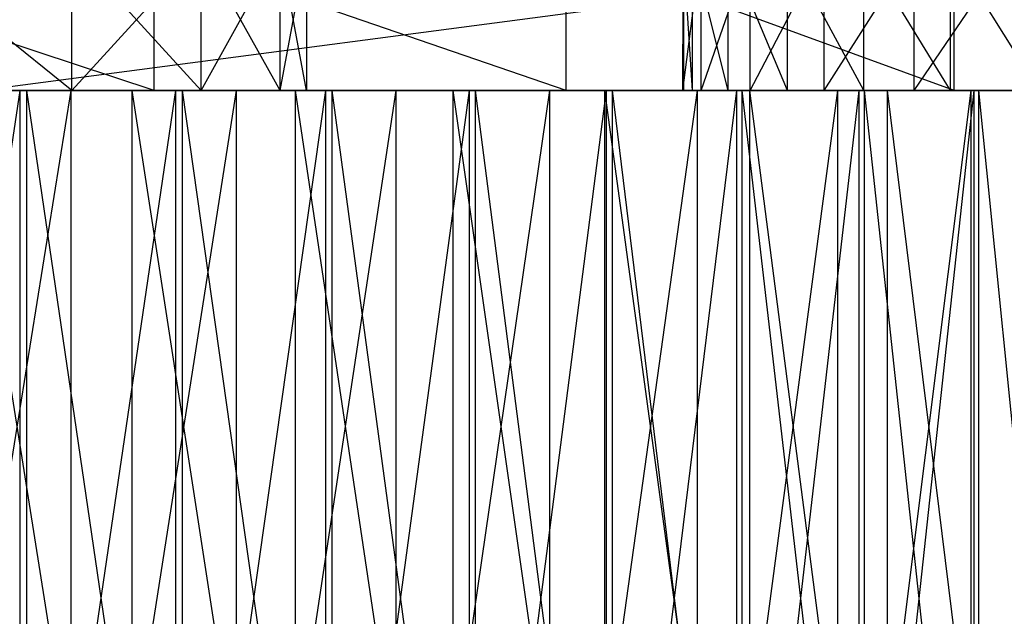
# Model space of a CAD drawing. Extents: x -125 to 125, y -143 to 0.
# Tile 338 of 406: x 9.38 to 14.94, y -22.77 to -19.4. Entities that reach past the tile are written whole.
import ezdxf

# ---------------------------------------------------------------- set-up
doc = ezdxf.new("R2010")
doc.units = 0
doc.header["$LTSCALE"] = 25.4
doc.layers.get('0').update_dxf_attribs({"linetype": 'CONTINUOUS'})

# ---------------------------------------------------------------- blocks, each defined once
blk = doc.blocks.new('NL2500027000_STL_3')
at = {"color": 0}
for p, q in [((10.1401, -19.8, 22.8512), (7.7033, -19, 23.7836)), ((10.1401, -19.8, 22.8512), (7.7033, -19, 23.7836)), ((9.6742, -19.8, 5.2354), (8.6805, -19, 6.7563)), ((9.6742, -19.8, 5.2354), (8.6805, -19, 6.7563)), ((9.1515, -19.8, -124.6645), (15.2283, -19, -124.0689)), ((9.1515, -19.8, -124.6645), (15.2283, -19, -124.0689)), ((10.404, -19.8, 3.5717), (9.6742, -19, 5.2354)), ((10.404, -19.8, 3.5717), (9.6742, -19, 5.2354)), ((9.6742, -19.8, 5.2354), (9.6742, -19, 5.2354)), ((9.6742, -19.8, 5.2354), (9.6742, -19, 5.2354)), ((9.6742, -19.8, -5.2354), (9.6742, -19, -5.2354)), ((9.6742, -19.8, -5.2354), (9.6742, -19, -5.2354)), ((9.6742, -19.8, -5.2354), (10.404, -19, -3.5717)), ((9.6742, -19.8, -5.2354), (10.404, -19, -3.5717)), ((10.1401, -19.8, 22.8512), (10.1401, -19, 22.8512)), ((10.1401, -19.8, 22.8512), (10.1401, -19, 22.8512)), ((12.4664, -19.8, 21.67), (10.1401, -19, 22.8512)), ((12.4664, -19.8, 21.67), (10.1401, -19, 22.8512)), ((10.85, -19.8, 1.8105), (10.404, -19, 3.5717)), ((10.85, -19.8, 1.8105), (10.404, -19, 3.5717)), ((10.404, -19.8, 3.5717), (10.404, -19, 3.5717)), ((10.404, -19.8, 3.5717), (10.404, -19, 3.5717)), ((10.404, -19.8, -3.5717), (10.404, -19, -3.5717)), ((10.404, -19.8, -3.5717), (10.404, -19, -3.5717)), ((10.404, -19.8, -3.5717), (10.85, -19, -1.8105)), ((10.404, -19.8, -3.5717), (10.85, -19, -1.8105)), ((11, -19.8), (10.85, -19, 1.8105)), ((11, -19.8), (10.85, -19, 1.8105)), ((10.85, -19.8, 1.8105), (10.85, -19, 1.8105)), ((10.85, -19.8, 1.8105), (10.85, -19, 1.8105)), ((10.85, -19.8, -1.8105), (10.85, -19, -1.8105)), ((10.85, -19.8, -1.8105), (10.85, -19, -1.8105)), ((10.85, -19.8, -1.8105), (11, -19)), ((10.85, -19.8, -1.8105), (11, -19)), ((11, -19), (11, -19.8)), ((11, -19), (11, -19.8)), ((12.4664, -19.8, 21.67), (12.4664, -19, 21.67)), ((12.4664, -19.8, 21.67), (12.4664, -19, 21.67)), ((14.657, -19.8, 20.2527), (12.4664, -19, 21.67)), ((14.657, -19.8, 20.2527), (12.4664, -19, 21.67)), ((13.1248, -19, -0.8131), (13.1248, -19.8, -0.8131)), ((13.1248, -19.8, -0.8131), (13.2292, -19, -1.3463)), ((13.1248, -19.8, -0.8131), (13.2292, -19, -1.3463)), ((13.1248, -19.8, -0.8131), (13.1295, -19, 0.7344)), ((13.1248, -19.8, -0.8131), (13.1295, -19, 0.7344)), ((13.1248, -19, -0.8131), (13.1248, -19.8, -0.8131)), ((13.1295, -19, 0.7344), (13.1295, -19.8, 0.7344)), ((13.18, -19.8, 1.2324), (13.1295, -19, 0.7344)), ((13.18, -19.8, 1.2324), (13.1295, -19, 0.7344)), ((13.1295, -19, 0.7344), (13.1295, -19.8, 0.7344)), ((13.382, -19.8, 1.6904), (13.18, -19, 1.2324)), ((13.382, -19.8, 1.6904), (13.18, -19, 1.2324)), ((13.18, -19.8, 1.2324), (13.18, -19, 1.2324)), ((13.18, -19.8, 1.2324), (13.18, -19, 1.2324)), ((13.2292, -19.8, -1.3463), (13.2292, -19, -1.3463)), ((13.2292, -19.8, -1.3463), (13.2292, -19, -1.3463)), ((13.2292, -19.8, -1.3463), (13.5057, -19, -1.814)), ((13.2292, -19.8, -1.3463), (13.5057, -19, -1.814)), ((13.7157, -19.8, 2.0636), (13.382, -19, 1.6904)), ((13.7157, -19.8, 2.0636), (13.382, -19, 1.6904)), ((13.382, -19.8, 1.6904), (13.382, -19, 1.6904)), ((13.382, -19.8, 1.6904), (13.382, -19, 1.6904)), ((13.5057, -19.8, -1.814), (13.5057, -19, -1.814)), ((13.5057, -19.8, -1.814), (13.5057, -19, -1.814)), ((13.5057, -19.8, -1.814), (13.9226, -19, -2.1624)), ((13.5057, -19.8, -1.814), (13.9226, -19, -2.1624)), ((14.1483, -19.8, 2.3154), (13.7157, -19, 2.0636)), ((14.1483, -19.8, 2.3154), (13.7157, -19, 2.0636)), ((13.7157, -19.8, 2.0636), (13.7157, -19, 2.0636)), ((13.7157, -19.8, 2.0636), (13.7157, -19, 2.0636)), ((13.9226, -19.8, -2.1624), (13.9226, -19, -2.1624)), ((13.9226, -19.8, -2.1624), (13.9226, -19, -2.1624)), ((13.9226, -19.8, -2.1624), (14.4319, -19, -2.3515)), ((13.9226, -19.8, -2.1624), (14.4319, -19, -2.3515)), ((14.6376, -19.8, 2.4212), (14.1483, -19, 2.3154)), ((14.6376, -19.8, 2.4212), (14.1483, -19, 2.3154)), ((14.1483, -19.8, 2.3154), (14.1483, -19, 2.3154)), ((14.1483, -19.8, 2.3154), (14.1483, -19, 2.3154)), ((14.4319, -19.8, -2.3515), (14.4319, -19, -2.3515)), ((14.4319, -19.8, -2.3515), (14.4319, -19, -2.3515)), ((14.4319, -19.8, -2.3515), (14.9752, -19, -2.3595)), ((14.4319, -19.8, -2.3515), (14.9752, -19, -2.3595)), ((15.1357, -19.8, 2.3707), (14.6376, -19, 2.4212)), ((15.1357, -19.8, 2.3707), (14.6376, -19, 2.4212)), ((14.6376, -19.8, 2.4212), (14.6376, -19, 2.4212)), ((14.6376, -19.8, 2.4212), (14.6376, -19, 2.4212)), ((14.657, -19.8, 20.2527), (14.657, -19, 20.2527)), ((14.657, -19.8, 20.2527), (14.657, -19, 20.2527)), ((13.9226, -19.8, -2.1624), (-50.4263, -19.8, -114.3774)), ((13.9226, -19.8, -2.1624), (-50.4263, -19.8, -114.3774)), ((-44.7808, -19.8, -116.7034), (13.9226, -19.8, -2.1624)), ((-44.7808, -19.8, -116.7034), (13.9226, -19.8, -2.1624)), ((-39.0285, -19.8, -118.7509), (13.9226, -19.8, -2.1624)), ((-39.0285, -19.8, -118.7509), (13.9226, -19.8, -2.1624)), ((-33.183, -19.8, -120.5151), (13.9226, -19.8, -2.1624)), ((-33.183, -19.8, -120.5151), (13.9226, -19.8, -2.1624)), ((-27.2584, -19.8, -121.9917), (13.9226, -19.8, -2.1624)), ((-27.2584, -19.8, -121.9917), (13.9226, -19.8, -2.1624)), ((-21.2687, -19.8, -123.1773), (13.9226, -19.8, -2.1624)), ((-21.2687, -19.8, -123.1773), (13.9226, -19.8, -2.1624)), ((-15.2283, -19.8, -124.0689), (13.9226, -19.8, -2.1624)), ((-15.2283, -19.8, -124.0689), (13.9226, -19.8, -2.1624)), ((-15.2283, -19.8, -124.0689), (14.4319, -19.8, -2.3515)), ((-15.2283, -19.8, -124.0689), (14.4319, -19.8, -2.3515)), ((-9.1515, -19.8, -124.6645), (14.4319, -19.8, -2.3515)), ((-9.1515, -19.8, -124.6645), (14.4319, -19.8, -2.3515)), ((14.4319, -19.8, -2.3515), (-3.0529, -19.8, -124.9627)), ((14.4319, -19.8, -2.3515), (-3.0529, -19.8, -124.9627)), ((3.0529, -19.8, -124.9627), (14.4319, -19.8, -2.3515)), ((3.0529, -19.8, -124.9627), (14.4319, -19.8, -2.3515)), ((5.1826, -19.8, 24.4569), (14.1483, -19.8, 2.3154)), ((5.1826, -19.8, 24.4569), (14.1483, -19.8, 2.3154)), ((7.4501, -19.8, 8.093), (14.1483, -19.8, 2.3154)), ((7.4501, -19.8, 8.093), (14.1483, -19.8, 2.3154)), ((7.4501, -19.8, 8.093), (13.7157, -19.8, 2.0636)), ((7.4501, -19.8, 8.093), (13.7157, -19.8, 2.0636)), ((7.7033, -19.8, 23.7836), (10.1401, -19.8, 22.8512)), ((7.7033, -19.8, 23.7836), (10.1401, -19.8, 22.8512)), ((7.7033, -19.8, 23.7836), (14.1483, -19.8, 2.3154)), ((7.7033, -19.8, 23.7836), (14.1483, -19.8, 2.3154)), ((9.6699, -19.8, -17.507), (8.471, -19.8, -16.4466)), ((8.471, -19.8, -16.4466), (9.3799, -19.8, -15.9458)), ((9.6699, -19.8, -17.507), (8.471, -19.8, -16.4466)), ((9.3799, -19.8, -15.9458), (8.471, -25.8, -16.4466)), ((9.3799, -19.8, -15.9458), (8.471, -25.8, -16.4466)), ((8.471, -19.8, -16.4466), (9.3799, -19.8, -15.9458)), ((9.4189, -19.8, 15.9228), (8.5113, -19.8, 16.4258)), ((9.4189, -19.8, 15.9228), (8.5113, -19.8, 16.4258)), ((13.9226, -19.8, -2.1624), (8.6805, -19.8, -6.7563)), ((13.9226, -19.8, -2.1624), (8.6805, -19.8, -6.7563)), ((9.6742, -19.8, -5.2354), (8.6805, -19.8, -6.7563)), ((8.6805, -19.8, 6.7563), (13.7157, -19.8, 2.0636)), ((8.6805, -19.8, 6.7563), (13.7157, -19.8, 2.0636)), ((8.6805, -19.8, 6.7563), (13.382, -19.8, 1.6904)), ((8.6805, -19.8, 6.7563), (13.382, -19.8, 1.6904)), ((8.6805, -19.8, 6.7563), (9.6742, -19.8, 5.2354)), ((8.6805, -19.8, 6.7563), (9.6742, -19.8, 5.2354)), ((9.6742, -19.8, -5.2354), (8.6805, -19.8, -6.7563)), ((9.6699, -19.8, -17.507), (8.7079, -19.8, -18.0048)), ((8.7079, -25.8, -18.0048), (9.6699, -19.8, -17.507)), ((8.7079, -25.8, -18.0048), (9.6699, -19.8, -17.507)), ((9.6699, -19.8, -17.507), (8.7079, -19.8, -18.0048)), ((9.0637, -19.8, 17.8283), (9.4189, -19.8, 15.9228)), ((9.0637, -19.8, 17.8283), (9.4189, -19.8, 15.9228)), ((9.0637, -19.8, 17.8283), (10.0156, -19.8, 17.3115)), ((10.0156, -25.8, 17.3115), (9.0637, -19.8, 17.8283)), ((10.0156, -25.8, 17.3115), (9.0637, -19.8, 17.8283)), ((9.0637, -19.8, 17.8283), (10.0156, -19.8, 17.3115)), ((15.2283, -19.8, -124.0689), (9.1515, -19.8, -124.6645)), ((9.1515, -19.8, -124.6645), (14.4319, -19.8, -2.3515)), ((15.2283, -19.8, -124.0689), (9.1515, -19.8, -124.6645)), ((9.1515, -19.8, -124.6645), (14.4319, -19.8, -2.3515)), ((10.6035, -19.8, -16.9578), (9.3799, -19.8, -15.9458)), ((9.3799, -19.8, -15.9458), (10.2592, -19.8, -15.3948)), ((10.6035, -19.8, -16.9578), (9.3799, -19.8, -15.9458)), ((9.6699, -19.8, -17.507), (9.3799, -19.8, -15.9458)), ((9.6699, -19.8, -17.507), (9.3799, -19.8, -15.9458)), ((10.2592, -19.8, -15.3948), (9.3799, -25.8, -15.9458)), ((10.2592, -19.8, -15.3948), (9.3799, -25.8, -15.9458)), ((9.3799, -19.8, -15.9458), (10.2592, -19.8, -15.3948)), ((9.3799, -19.8, -15.9458), (9.3799, -25.8, -15.9458)), ((9.3799, -19.8, -15.9458), (9.3799, -25.8, -15.9458)), ((10.0156, -19.8, 17.3115), (9.4189, -19.8, 15.9228)), ((10.0156, -19.8, 17.3115), (9.4189, -19.8, 15.9228)), ((10.2969, -19.8, 15.3696), (9.4189, -19.8, 15.9228)), ((9.4189, -19.8, 15.9228), (9.4189, -25.8, 15.9228)), ((9.4189, -19.8, 15.9228), (9.4189, -25.8, 15.9228)), ((9.4189, -19.8, 15.9228), (10.2969, -25.8, 15.3696)), ((9.4189, -19.8, 15.9228), (10.2969, -25.8, 15.3696)), ((10.2969, -19.8, 15.3696), (9.4189, -19.8, 15.9228)), ((10.6035, -19.8, -16.9578), (9.6699, -19.8, -17.507)), ((9.6699, -25.8, -17.507), (10.6035, -19.8, -16.9578)), ((9.6699, -25.8, -17.507), (10.6035, -19.8, -16.9578)), ((9.6699, -25.8, -17.507), (9.6699, -19.8, -17.507)), ((10.6035, -19.8, -16.9578), (9.6699, -19.8, -17.507)), ((9.6699, -25.8, -17.507), (9.6699, -19.8, -17.507)), ((13.9226, -19.8, -2.1624), (9.6742, -19.8, -5.2354)), ((13.9226, -19.8, -2.1624), (9.6742, -19.8, -5.2354)), ((10.404, -19.8, -3.5717), (9.6742, -19.8, -5.2354)), ((9.6742, -19.8, 5.2354), (13.382, -19.8, 1.6904)), ((9.6742, -19.8, 5.2354), (13.382, -19.8, 1.6904)), ((9.6742, -19.8, 5.2354), (10.404, -19.8, 3.5717)), ((9.6742, -19.8, 5.2354), (10.404, -19.8, 3.5717)), ((10.404, -19.8, -3.5717), (9.6742, -19.8, -5.2354)), ((10.0156, -19.8, 17.3115), (10.2969, -19.8, 15.3696)), ((10.0156, -19.8, 17.3115), (10.2969, -19.8, 15.3696)), ((10.0156, -19.8, 17.3115), (10.9382, -19.8, 16.7438)), ((10.0156, -25.8, 17.3115), (10.0156, -19.8, 17.3115)), ((10.0156, -25.8, 17.3115), (10.0156, -19.8, 17.3115)), ((10.9382, -25.8, 16.7438), (10.0156, -19.8, 17.3115)), ((10.9382, -25.8, 16.7438), (10.0156, -19.8, 17.3115)), ((10.0156, -19.8, 17.3115), (10.9382, -19.8, 16.7438)), ((10.1401, -19.8, 22.8512), (12.4664, -19.8, 21.67)), ((10.1401, -19.8, 22.8512), (12.4664, -19.8, 21.67)), ((10.1401, -19.8, 22.8512), (14.1483, -19.8, 2.3154)), ((10.1401, -19.8, 22.8512), (14.1483, -19.8, 2.3154)), ((10.2592, -19.8, -15.3948), (10.6035, -19.8, -16.9578)), ((12.3748, -19.8, -15.7119), (10.2592, -19.8, -15.3948)), ((10.2592, -19.8, -15.3948), (11.1062, -19.8, -14.7953)), ((12.3748, -19.8, -15.7119), (10.2592, -19.8, -15.3948)), ((11.506, -19.8, -16.3588), (10.2592, -19.8, -15.3948)), ((11.506, -19.8, -16.3588), (10.2592, -19.8, -15.3948)), ((10.2592, -19.8, -15.3948), (10.6035, -19.8, -16.9578)), ((11.1062, -19.8, -14.7953), (10.2592, -25.8, -15.3948)), ((11.1062, -19.8, -14.7953), (10.2592, -25.8, -15.3948)), ((10.2592, -19.8, -15.3948), (11.1062, -19.8, -14.7953)), ((10.2592, -19.8, -15.3948), (10.2592, -25.8, -15.3948)), ((10.2592, -19.8, -15.3948), (10.2592, -25.8, -15.3948)), ((10.9382, -19.8, 16.7438), (10.2969, -19.8, 15.3696)), ((10.9382, -19.8, 16.7438), (10.2969, -19.8, 15.3696)), ((11.1425, -19.8, 14.7681), (10.2969, -19.8, 15.3696)), ((10.2969, -19.8, 15.3696), (10.2969, -25.8, 15.3696)), ((10.2969, -19.8, 15.3696), (10.2969, -25.8, 15.3696)), ((10.2969, -19.8, 15.3696), (11.1425, -25.8, 14.7681)), ((10.2969, -19.8, 15.3696), (11.1425, -25.8, 14.7681)), ((11.1425, -19.8, 14.7681), (10.2969, -19.8, 15.3696)), ((10.85, -19.8, -1.8105), (10.404, -19.8, -3.5717)), ((10.404, -19.8, -3.5717), (13.9226, -19.8, -2.1624)), ((10.404, -19.8, -3.5717), (13.9226, -19.8, -2.1624)), ((13.18, -19.8, 1.2324), (10.404, -19.8, 3.5717)), ((10.404, -19.8, 3.5717), (10.85, -19.8, 1.8105)), ((13.18, -19.8, 1.2324), (10.404, -19.8, 3.5717)), ((13.382, -19.8, 1.6904), (10.404, -19.8, 3.5717)), ((13.382, -19.8, 1.6904), (10.404, -19.8, 3.5717)), ((10.404, -19.8, 3.5717), (10.85, -19.8, 1.8105)), ((10.85, -19.8, -1.8105), (10.404, -19.8, -3.5717)), ((11.506, -19.8, -16.3588), (10.6035, -19.8, -16.9578)), ((10.6035, -25.8, -16.9578), (11.506, -19.8, -16.3588)), ((10.6035, -25.8, -16.9578), (11.506, -19.8, -16.3588)), ((10.6035, -25.8, -16.9578), (10.6035, -19.8, -16.9578)), ((11.506, -19.8, -16.3588), (10.6035, -19.8, -16.9578)), ((10.6035, -25.8, -16.9578), (10.6035, -19.8, -16.9578)), ((13.5057, -19.8, -1.814), (10.85, -19.8, -1.8105)), ((10.85, -19.8, -1.8105), (13.9226, -19.8, -2.1624)), ((10.85, -19.8, -1.8105), (13.9226, -19.8, -2.1624)), ((13.2292, -19.8, -1.3463), (10.85, -19.8, -1.8105)), ((13.5057, -19.8, -1.814), (10.85, -19.8, -1.8105)), ((13.2292, -19.8, -1.3463), (10.85, -19.8, -1.8105)), ((13.1248, -19.8, -0.8131), (10.85, -19.8, -1.8105)), ((13.1248, -19.8, -0.8131), (10.85, -19.8, -1.8105)), ((11, -19.8), (10.85, -19.8, -1.8105)), ((13.1295, -19.8, 0.7344), (10.85, -19.8, 1.8105)), ((10.85, -19.8, 1.8105), (11, -19.8)), ((13.1295, -19.8, 0.7344), (10.85, -19.8, 1.8105)), ((13.18, -19.8, 1.2324), (10.85, -19.8, 1.8105)), ((13.18, -19.8, 1.2324), (10.85, -19.8, 1.8105)), ((10.85, -19.8, 1.8105), (11, -19.8)), ((11, -19.8), (10.85, -19.8, -1.8105)), ((10.9382, -19.8, 16.7438), (11.1425, -19.8, 14.7681)), ((10.9382, -19.8, 16.7438), (11.1425, -19.8, 14.7681)), ((10.9382, -19.8, 16.7438), (11.8286, -19.8, 16.1271)), ((10.9382, -25.8, 16.7438), (10.9382, -19.8, 16.7438)), ((10.9382, -25.8, 16.7438), (10.9382, -19.8, 16.7438)), ((11.8286, -25.8, 16.1271), (10.9382, -19.8, 16.7438)), ((11.8286, -25.8, 16.1271), (10.9382, -19.8, 16.7438)), ((10.9382, -19.8, 16.7438), (11.8286, -19.8, 16.1271)), ((13.1248, -19.8, -0.8131), (11, -19.8)), ((13.1248, -19.8, -0.8131), (11, -19.8)), ((13.1295, -19.8, 0.7344), (11, -19.8)), ((13.1295, -19.8, 0.7344), (11, -19.8)), ((13.2073, -19.8, -15.0189), (11.1062, -19.8, -14.7953)), ((11.1062, -19.8, -14.7953), (11.9184, -19.8, -14.1493)), ((13.2073, -19.8, -15.0189), (11.1062, -19.8, -14.7953)), ((12.3748, -19.8, -15.7119), (11.1062, -19.8, -14.7953)), ((12.3748, -19.8, -15.7119), (11.1062, -19.8, -14.7953)), ((11.9184, -19.8, -14.1493), (11.1062, -25.8, -14.7953)), ((11.9184, -19.8, -14.1493), (11.1062, -25.8, -14.7953)), ((11.1062, -19.8, -14.7953), (11.9184, -19.8, -14.1493)), ((11.1062, -19.8, -14.7953), (11.1062, -25.8, -14.7953)), ((11.1062, -19.8, -14.7953), (11.1062, -25.8, -14.7953)), ((11.8286, -19.8, 16.1271), (11.1425, -19.8, 14.7681)), ((11.8286, -19.8, 16.1271), (11.1425, -19.8, 14.7681)), ((11.953, -19.8, 14.1201), (11.1425, -19.8, 14.7681)), ((11.1425, -19.8, 14.7681), (11.1425, -25.8, 14.7681)), ((11.1425, -19.8, 14.7681), (11.1425, -25.8, 14.7681)), ((11.1425, -19.8, 14.7681), (11.953, -25.8, 14.1201)), ((11.1425, -19.8, 14.7681), (11.953, -25.8, 14.1201)), ((11.953, -19.8, 14.1201), (11.1425, -19.8, 14.7681)), ((12.3748, -19.8, -15.7119), (11.506, -19.8, -16.3588)), ((11.506, -25.8, -16.3588), (12.3748, -19.8, -15.7119)), ((11.506, -25.8, -16.3588), (12.3748, -19.8, -15.7119)), ((11.506, -25.8, -16.3588), (11.506, -19.8, -16.3588)), ((12.3748, -19.8, -15.7119), (11.506, -19.8, -16.3588)), ((11.506, -25.8, -16.3588), (11.506, -19.8, -16.3588)), ((11.8286, -19.8, 16.1271), (11.953, -19.8, 14.1201)), ((11.8286, -19.8, 16.1271), (11.953, -19.8, 14.1201)), ((11.8286, -19.8, 16.1271), (12.6844, -19.8, 15.4631)), ((11.8286, -25.8, 16.1271), (11.8286, -19.8, 16.1271)), ((11.8286, -25.8, 16.1271), (11.8286, -19.8, 16.1271)), ((12.6844, -25.8, 15.4631), (11.8286, -19.8, 16.1271)), ((12.6844, -25.8, 15.4631), (11.8286, -19.8, 16.1271)), ((11.8286, -19.8, 16.1271), (12.6844, -19.8, 15.4631)), ((14.001, -19.8, -14.2819), (11.9184, -19.8, -14.1493)), ((11.9184, -19.8, -14.1493), (12.693, -19.8, -13.4588)), ((14.001, -19.8, -14.2819), (11.9184, -19.8, -14.1493)), ((13.2073, -19.8, -15.0189), (11.9184, -19.8, -14.1493)), ((13.2073, -19.8, -15.0189), (11.9184, -19.8, -14.1493)), ((12.693, -19.8, -13.4588), (11.9184, -25.8, -14.1493)), ((12.693, -19.8, -13.4588), (11.9184, -25.8, -14.1493)), ((11.9184, -19.8, -14.1493), (12.693, -19.8, -13.4588)), ((11.9184, -19.8, -14.1493), (11.9184, -25.8, -14.1493)), ((11.9184, -19.8, -14.1493), (11.9184, -25.8, -14.1493)), ((12.6844, -19.8, 15.4631), (11.953, -19.8, 14.1201)), ((12.6844, -19.8, 15.4631), (11.953, -19.8, 14.1201)), ((12.7259, -19.8, 13.4276), (11.953, -19.8, 14.1201)), ((11.953, -19.8, 14.1201), (11.953, -25.8, 14.1201)), ((11.953, -19.8, 14.1201), (11.953, -25.8, 14.1201)), ((11.953, -19.8, 14.1201), (12.7259, -25.8, 13.4276)), ((11.953, -19.8, 14.1201), (12.7259, -25.8, 13.4276)), ((12.7259, -19.8, 13.4276), (11.953, -19.8, 14.1201)), ((13.2073, -19.8, -15.0189), (12.3748, -19.8, -15.7119)), ((12.3748, -25.8, -15.7119), (13.2073, -19.8, -15.0189)), ((12.3748, -25.8, -15.7119), (13.2073, -19.8, -15.0189)), ((12.3748, -25.8, -15.7119), (12.3748, -19.8, -15.7119)), ((13.2073, -19.8, -15.0189), (12.3748, -19.8, -15.7119)), ((12.3748, -25.8, -15.7119), (12.3748, -19.8, -15.7119)), ((12.4664, -19.8, 21.67), (14.657, -19.8, 20.2527)), ((12.4664, -19.8, 21.67), (14.657, -19.8, 20.2527)), ((12.4664, -19.8, 21.67), (14.6376, -19.8, 2.4212)), ((12.4664, -19.8, 21.67), (14.6376, -19.8, 2.4212)), ((12.4664, -19.8, 21.67), (14.1483, -19.8, 2.3154)), ((12.4664, -19.8, 21.67), (14.1483, -19.8, 2.3154)), ((12.6844, -19.8, 15.4631), (12.7259, -19.8, 13.4276)), ((12.6844, -19.8, 15.4631), (12.7259, -19.8, 13.4276)), ((12.6844, -19.8, 15.4631), (13.5029, -19.8, 14.7537)), ((12.6844, -25.8, 15.4631), (12.6844, -19.8, 15.4631)), ((12.6844, -25.8, 15.4631), (12.6844, -19.8, 15.4631)), ((13.5029, -25.8, 14.7537), (12.6844, -19.8, 15.4631)), ((13.5029, -25.8, 14.7537), (12.6844, -19.8, 15.4631)), ((12.6844, -19.8, 15.4631), (13.5029, -19.8, 14.7537)), ((14.7537, -19.8, -13.5029), (12.693, -19.8, -13.4588)), ((12.693, -19.8, -13.4588), (13.4276, -19.8, -12.7259)), ((14.7537, -19.8, -13.5029), (12.693, -19.8, -13.4588)), ((14.001, -19.8, -14.2819), (12.693, -19.8, -13.4588)), ((14.001, -19.8, -14.2819), (12.693, -19.8, -13.4588)), ((13.4276, -19.8, -12.7259), (12.693, -25.8, -13.4588)), ((13.4276, -19.8, -12.7259), (12.693, -25.8, -13.4588)), ((12.693, -19.8, -13.4588), (13.4276, -19.8, -12.7259)), ((12.693, -19.8, -13.4588), (12.693, -25.8, -13.4588)), ((12.693, -19.8, -13.4588), (12.693, -25.8, -13.4588)), ((13.5029, -19.8, 14.7537), (12.7259, -19.8, 13.4276)), ((13.5029, -19.8, 14.7537), (12.7259, -19.8, 13.4276)), ((13.4588, -19.8, 12.693), (12.7259, -19.8, 13.4276)), ((12.7259, -19.8, 13.4276), (12.7259, -25.8, 13.4276)), ((12.7259, -19.8, 13.4276), (12.7259, -25.8, 13.4276)), ((12.7259, -19.8, 13.4276), (13.4588, -25.8, 12.693)), ((12.7259, -19.8, 13.4276), (13.4588, -25.8, 12.693)), ((13.4588, -19.8, 12.693), (12.7259, -19.8, 13.4276)), ((13.2292, -19.8, -1.3463), (13.1248, -19.8, -0.8131)), ((13.1248, -19.8, -0.8131), (13.1295, -19.8, 0.7344)), ((13.2292, -19.8, -1.3463), (13.1248, -19.8, -0.8131)), ((13.1248, -19.8, -0.8131), (13.1295, -19.8, 0.7344)), ((13.1295, -19.8, 0.7344), (13.18, -19.8, 1.2324)), ((13.1295, -19.8, 0.7344), (13.18, -19.8, 1.2324)), ((13.18, -19.8, 1.2324), (13.382, -19.8, 1.6904)), ((13.18, -19.8, 1.2324), (13.382, -19.8, 1.6904)), ((14.001, -19.8, -14.2819), (13.2073, -19.8, -15.0189)), ((13.2073, -25.8, -15.0189), (14.001, -19.8, -14.2819)), ((13.2073, -25.8, -15.0189), (14.001, -19.8, -14.2819)), ((13.2073, -25.8, -15.0189), (13.2073, -19.8, -15.0189)), ((14.001, -19.8, -14.2819), (13.2073, -19.8, -15.0189)), ((13.2073, -25.8, -15.0189), (13.2073, -19.8, -15.0189)), ((13.5057, -19.8, -1.814), (13.2292, -19.8, -1.3463)), ((13.5057, -19.8, -1.814), (13.2292, -19.8, -1.3463)), ((13.382, -19.8, 1.6904), (13.7157, -19.8, 2.0636)), ((13.382, -19.8, 1.6904), (13.7157, -19.8, 2.0636)), ((15.4631, -19.8, -12.6844), (13.4276, -19.8, -12.7259)), ((13.4276, -19.8, -12.7259), (14.1201, -19.8, -11.953)), ((15.4631, -19.8, -12.6844), (13.4276, -19.8, -12.7259)), ((14.7537, -19.8, -13.5029), (13.4276, -19.8, -12.7259)), ((14.7537, -19.8, -13.5029), (13.4276, -19.8, -12.7259)), ((14.1201, -19.8, -11.953), (13.4276, -25.8, -12.7259)), ((14.1201, -19.8, -11.953), (13.4276, -25.8, -12.7259)), ((13.4276, -19.8, -12.7259), (14.1201, -19.8, -11.953)), ((13.4276, -19.8, -12.7259), (13.4276, -25.8, -12.7259)), ((13.4276, -19.8, -12.7259), (13.4276, -25.8, -12.7259)), ((13.5029, -19.8, 14.7537), (13.4588, -19.8, 12.693)), ((13.5029, -19.8, 14.7537), (13.4588, -19.8, 12.693)), ((14.2819, -19.8, 14.001), (13.4588, -19.8, 12.693)), ((14.2819, -19.8, 14.001), (13.4588, -19.8, 12.693)), ((14.1493, -19.8, 11.9184), (13.4588, -19.8, 12.693)), ((13.4588, -19.8, 12.693), (13.4588, -25.8, 12.693)), ((13.4588, -19.8, 12.693), (13.4588, -25.8, 12.693)), ((13.4588, -19.8, 12.693), (14.1493, -25.8, 11.9184)), ((13.4588, -19.8, 12.693), (14.1493, -25.8, 11.9184)), ((14.1493, -19.8, 11.9184), (13.4588, -19.8, 12.693)), ((13.5029, -19.8, 14.7537), (14.2819, -19.8, 14.001)), ((13.5029, -25.8, 14.7537), (13.5029, -19.8, 14.7537)), ((13.5029, -25.8, 14.7537), (13.5029, -19.8, 14.7537)), ((14.2819, -25.8, 14.001), (13.5029, -19.8, 14.7537)), ((14.2819, -25.8, 14.001), (13.5029, -19.8, 14.7537)), ((13.5029, -19.8, 14.7537), (14.2819, -19.8, 14.001)), ((13.9226, -19.8, -2.1624), (13.5057, -19.8, -1.814)), ((13.9226, -19.8, -2.1624), (13.5057, -19.8, -1.814)), ((13.7157, -19.8, 2.0636), (14.1483, -19.8, 2.3154)), ((13.7157, -19.8, 2.0636), (14.1483, -19.8, 2.3154)), ((14.4319, -19.8, -2.3515), (13.9226, -19.8, -2.1624)), ((14.4319, -19.8, -2.3515), (13.9226, -19.8, -2.1624)), ((14.7537, -19.8, -13.5029), (14.001, -19.8, -14.2819)), ((14.001, -25.8, -14.2819), (14.7537, -19.8, -13.5029)), ((14.001, -25.8, -14.2819), (14.7537, -19.8, -13.5029)), ((14.001, -25.8, -14.2819), (14.001, -19.8, -14.2819)), ((14.7537, -19.8, -13.5029), (14.001, -19.8, -14.2819)), ((14.001, -25.8, -14.2819), (14.001, -19.8, -14.2819)), ((16.1271, -19.8, -11.8286), (14.1201, -19.8, -11.953)), ((14.1201, -19.8, -11.953), (14.7681, -19.8, -11.1425)), ((16.1271, -19.8, -11.8286), (14.1201, -19.8, -11.953)), ((15.4631, -19.8, -12.6844), (14.1201, -19.8, -11.953)), ((15.4631, -19.8, -12.6844), (14.1201, -19.8, -11.953)), ((14.7681, -19.8, -11.1425), (14.1201, -25.8, -11.953)), ((14.7681, -19.8, -11.1425), (14.1201, -25.8, -11.953)), ((14.1201, -19.8, -11.953), (14.7681, -19.8, -11.1425)), ((14.1201, -19.8, -11.953), (14.1201, -25.8, -11.953)), ((14.1201, -19.8, -11.953), (14.1201, -25.8, -11.953)), ((14.1483, -19.8, 2.3154), (14.6376, -19.8, 2.4212)), ((14.1483, -19.8, 2.3154), (14.6376, -19.8, 2.4212)), ((14.2819, -19.8, 14.001), (14.1493, -19.8, 11.9184)), ((14.2819, -19.8, 14.001), (14.1493, -19.8, 11.9184)), ((15.0189, -19.8, 13.2073), (14.1493, -19.8, 11.9184)), ((15.0189, -19.8, 13.2073), (14.1493, -19.8, 11.9184)), ((14.7953, -19.8, 11.1062), (14.1493, -19.8, 11.9184)), ((14.1493, -19.8, 11.9184), (14.1493, -25.8, 11.9184)), ((14.1493, -19.8, 11.9184), (14.1493, -25.8, 11.9184)), ((14.1493, -19.8, 11.9184), (14.7953, -25.8, 11.1062)), ((14.1493, -19.8, 11.9184), (14.7953, -25.8, 11.1062)), ((14.7953, -19.8, 11.1062), (14.1493, -19.8, 11.9184)), ((14.2819, -19.8, 14.001), (15.0189, -19.8, 13.2073)), ((14.2819, -25.8, 14.001), (14.2819, -19.8, 14.001)), ((14.2819, -25.8, 14.001), (14.2819, -19.8, 14.001)), ((15.0189, -25.8, 13.2073), (14.2819, -19.8, 14.001)), ((15.0189, -25.8, 13.2073), (14.2819, -19.8, 14.001)), ((14.2819, -19.8, 14.001), (15.0189, -19.8, 13.2073)), ((14.4319, -19.8, -2.3515), (27.2584, -19.8, -121.9917)), ((14.9752, -19.8, -2.3595), (14.4319, -19.8, -2.3515)), ((15.2283, -19.8, -124.0689), (14.4319, -19.8, -2.3515)), ((15.2283, -19.8, -124.0689), (14.4319, -19.8, -2.3515)), ((21.2687, -19.8, -123.1773), (14.4319, -19.8, -2.3515)), ((21.2687, -19.8, -123.1773), (14.4319, -19.8, -2.3515)), ((14.4319, -19.8, -2.3515), (27.2584, -19.8, -121.9917)), ((14.9752, -19.8, -2.3595), (14.4319, -19.8, -2.3515)), ((18.5371, -19.8, 16.7743), (14.6376, -19.8, 2.4212)), ((14.6376, -19.8, 2.4212), (15.1357, -19.8, 2.3707)), ((18.5371, -19.8, 16.7743), (14.6376, -19.8, 2.4212)), ((16.6879, -19.8, 18.6149), (14.6376, -19.8, 2.4212)), ((14.657, -19.8, 20.2527), (14.6376, -19.8, 2.4212)), ((16.6879, -19.8, 18.6149), (14.6376, -19.8, 2.4212)), ((14.657, -19.8, 20.2527), (14.6376, -19.8, 2.4212)), ((14.6376, -19.8, 2.4212), (15.1357, -19.8, 2.3707)), ((14.657, -19.8, 20.2527), (16.6879, -19.8, 18.6149)), ((14.657, -19.8, 20.2527), (16.6879, -19.8, 18.6149)), ((15.4631, -19.8, -12.6844), (14.7537, -19.8, -13.5029)), ((14.7537, -25.8, -13.5029), (14.7537, -19.8, -13.5029)), ((15.4631, -19.8, -12.6844), (14.7537, -19.8, -13.5029)), ((14.7537, -25.8, -13.5029), (14.7537, -19.8, -13.5029)), ((16.7438, -19.8, -10.9382), (14.7681, -19.8, -11.1425)), ((14.7681, -19.8, -11.1425), (15.3696, -19.8, -10.2969)), ((16.7438, -19.8, -10.9382), (14.7681, -19.8, -11.1425)), ((16.1271, -19.8, -11.8286), (14.7681, -19.8, -11.1425)), ((16.1271, -19.8, -11.8286), (14.7681, -19.8, -11.1425)), ((14.7681, -19.8, -11.1425), (15.3696, -19.8, -10.2969)), ((14.7681, -19.8, -11.1425), (14.7681, -25.8, -11.1425)), ((14.7681, -19.8, -11.1425), (14.7681, -25.8, -11.1425)), ((15.0189, -19.8, 13.2073), (14.7953, -19.8, 11.1062)), ((15.0189, -19.8, 13.2073), (14.7953, -19.8, 11.1062)), ((15.7119, -19.8, 12.3748), (14.7953, -19.8, 11.1062)), ((15.7119, -19.8, 12.3748), (14.7953, -19.8, 11.1062)), ((15.3948, -19.8, 10.2592), (14.7953, -19.8, 11.1062)), ((14.7953, -19.8, 11.1062), (14.7953, -25.8, 11.1062)), ((14.7953, -19.8, 11.1062), (14.7953, -25.8, 11.1062)), ((14.7953, -19.8, 11.1062), (15.3948, -25.8, 10.2592)), ((14.7953, -19.8, 11.1062), (15.3948, -25.8, 10.2592)), ((15.3948, -19.8, 10.2592), (14.7953, -19.8, 11.1062))]:
    blk.add_line(p, q, dxfattribs=at)

msp = doc.modelspace()

# ---------------------------------------------------------------- block references
at = {"color": 253}
msp.add_blockref('NL2500027000_STL_3', (0, 0), dxfattribs=at)

doc.saveas('drawing.dxf')
